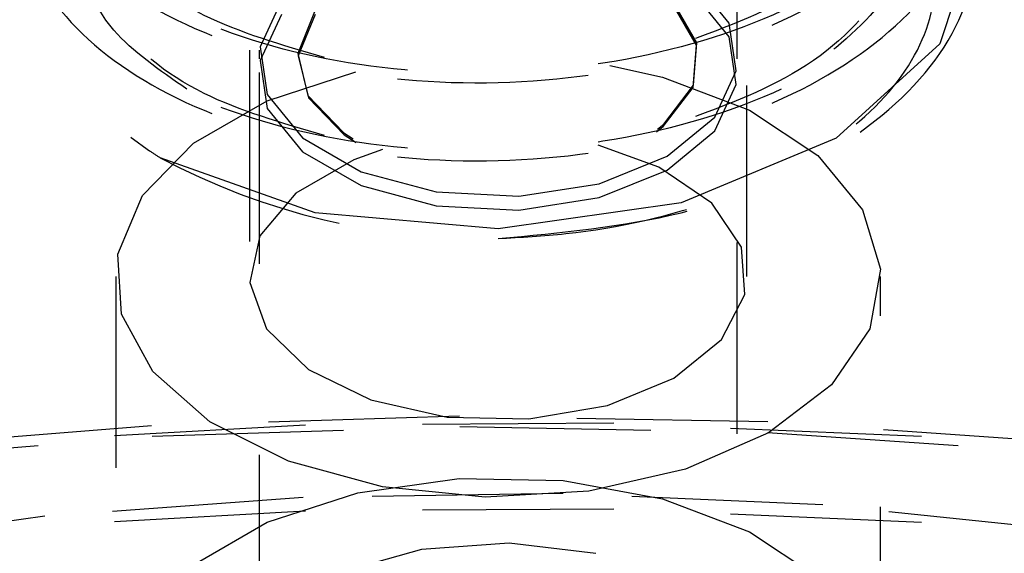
# Model space of a CAD drawing. Header units: inches. Extents: x 1907 to 2452, y -210 to -54.
# Tile 330 of 656: x 1992.237 to 1992.752, y -191.757 to -191.477. Entities that reach past the tile are written whole.
import ezdxf

# ---------------------------------------------------------------- set-up
doc = ezdxf.new("R2010")
doc.units = ezdxf.units.IN
doc.header["$LTSCALE"] = 0.5
doc.header["$MEASUREMENT"] = 0
doc.linetypes.add('HIDDEN', pattern=[0.22499999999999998, 0.15, -0.075])
doc.layers.add('SID-M-H', color=4, linetype='HIDDEN')

msp = doc.modelspace()

# ---------------------------------------------------------------- linework, layer by layer
at = {"layer": 'SID-M-H'}
for p, q in [((1992.357449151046, -191.2933514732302), (1992.357449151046, -191.6118023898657)), ((1992.362449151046, -191.2933514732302), (1992.362449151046, -191.4978081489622)), ((1992.612449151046, -191.4978081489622), (1992.612449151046, -191.2933514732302)), ((1992.617449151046, -191.6118023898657), (1992.617449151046, -191.2933514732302)), ((1992.737449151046, -191.432254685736), (1992.718419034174, -191.4900359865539)), ((1992.608189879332, -191.4791315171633), (1992.589843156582, -191.4564183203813)), ((1992.374160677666, -191.4673116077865), (1992.362924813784, -191.4915189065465)), ((1992.591408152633, -191.4894365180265), (1992.579149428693, -191.468322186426)), ((1992.608189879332, -191.4864128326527), (1992.589843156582, -191.4636996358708)), ((1992.391427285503, -191.4733324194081), (1992.382595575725, -191.4950096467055)), ((1992.591141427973, -191.4907051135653), (1992.578914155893, -191.4696449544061)), ((1992.374160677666, -191.4745929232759), (1992.362924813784, -191.4988002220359)), ((1992.391673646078, -191.4746423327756), (1992.382864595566, -191.4962639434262)), ((1992.611973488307, -191.504097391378), (1992.608189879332, -191.4791315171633)), ((1992.611973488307, -191.5113787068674), (1992.608189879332, -191.4864128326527)), ((1992.362924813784, -191.4915189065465), (1992.36670842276, -191.5164847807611)), ((1992.589364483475, -191.5128930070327), (1992.591141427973, -191.4907051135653)), ((1992.589626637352, -191.5116814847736), (1992.591408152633, -191.4894365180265)), ((1992.718419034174, -191.4900359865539), (1992.664225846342, -191.5394090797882)), ((1992.362924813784, -191.4988002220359), (1992.36670842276, -191.5237660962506)), ((1992.382595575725, -191.4950096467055), (1992.387924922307, -191.5170648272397)), ((1992.382864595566, -191.4962639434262), (1992.388180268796, -191.5182625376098)), ((1992.545807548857, -191.501369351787), (1992.573345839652, -191.5075356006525)), ((1992.600737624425, -191.5283046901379), (1992.611973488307, -191.504097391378)), ((1992.362449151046, -191.5050894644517), (1992.362449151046, -192.2940222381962)), ((1992.366601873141, -191.5198052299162), (1992.412959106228, -191.5046517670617)), ((1992.573345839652, -191.5075356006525), (1992.618889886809, -191.5247805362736)), ((1992.612449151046, -192.2940222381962), (1992.612449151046, -191.5050894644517)), ((1992.573823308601, -191.5332120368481), (1992.589364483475, -191.5128930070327)), ((1992.57404548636, -191.5320527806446), (1992.589626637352, -191.5116814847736)), ((1992.600737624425, -191.5355860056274), (1992.611973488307, -191.5113787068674)), ((1992.328088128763, -191.5420387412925), (1992.366601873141, -191.5198052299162)), ((1992.36670842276, -191.5164847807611), (1992.38505514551, -191.5391979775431)), ((1992.387924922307, -191.5170648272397), (1992.406695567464, -191.5365192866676)), ((1992.388180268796, -191.5182625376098), (1992.406902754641, -191.5376670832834)), ((1992.36670842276, -191.5237660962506), (1992.38505514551, -191.5464792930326)), ((1992.618889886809, -191.5247805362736), (1992.654685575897, -191.5484794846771)), ((1992.575837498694, -191.5488336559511), (1992.600737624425, -191.5283046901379)), ((1992.570231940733, -191.5360571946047), (1992.573823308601, -191.5332120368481)), ((1992.570754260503, -191.5346734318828), (1992.57404548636, -191.5320527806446)), ((1992.38505514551, -191.5391979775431), (1992.415752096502, -191.5569189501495)), ((1992.406695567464, -191.5365192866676), (1992.411586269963, -191.5396867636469)), ((1992.406902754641, -191.5376670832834), (1992.413179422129, -191.5416547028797)), ((1992.575837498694, -191.5561149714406), (1992.600737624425, -191.5355860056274)), ((1992.664225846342, -191.5394090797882), (1992.583120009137, -191.573245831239)), ((1992.301393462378, -191.5694463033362), (1992.328088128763, -191.5420387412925)), ((1992.426974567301, -191.5453695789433), (1992.411909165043, -191.5507251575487)), ((1992.571468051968, -191.5545349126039), (1992.539698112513, -191.5430832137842)), ((1992.391778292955, -191.5783492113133), (1992.310672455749, -191.5496158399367)), ((1992.411909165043, -191.5507251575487), (1992.381648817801, -191.5681940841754)), ((1992.38505514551, -191.5464792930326), (1992.415752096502, -191.5642002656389)), ((1992.540276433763, -191.5632081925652), (1992.575837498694, -191.5488336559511)), ((1992.654685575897, -191.5484794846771), (1992.678078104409, -191.5768748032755)), ((1992.599126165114, -191.5733867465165), (1992.571468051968, -191.5545349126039)), ((1992.415752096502, -191.5569189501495), (1992.455096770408, -191.5675102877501)), ((1992.540276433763, -191.5704895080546), (1992.575837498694, -191.5561149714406)), ((1992.415752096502, -191.5642002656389), (1992.455096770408, -191.5747916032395)), ((1992.498343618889, -191.5696945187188), (1992.540276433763, -191.5632081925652)), ((1992.288497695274, -191.5999952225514), (1992.301393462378, -191.5694463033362)), ((1992.381648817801, -191.5681940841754), (1992.362853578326, -191.5903886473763)), ((1992.455096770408, -191.5675102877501), (1992.498343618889, -191.5696945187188)), ((1992.498343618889, -191.5769758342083), (1992.540276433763, -191.5704895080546)), ((1992.455096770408, -191.5747916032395), (1992.498343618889, -191.5769758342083)), ((1992.583120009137, -191.573245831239), (1992.487449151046, -191.586783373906)), ((1992.614682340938, -191.5964015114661), (1992.599126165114, -191.5733867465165)), ((1992.487449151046, -191.586783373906), (1992.391778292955, -191.5783492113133)), ((1992.678078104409, -191.5768748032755), (1992.687332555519, -191.6078605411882)), ((1992.362853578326, -191.5903886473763), (1992.357560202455, -191.6149037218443)), ((1992.616450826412, -191.6210852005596), (1992.614682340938, -191.5964015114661)), ((1992.290357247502, -191.6314198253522), (1992.288497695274, -191.5999952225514)), ((1992.287449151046, -191.6118023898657), (1992.287449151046, -191.8322684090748)), ((1992.687332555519, -191.6078605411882), (1992.681762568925, -191.6391386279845)), ((1992.687449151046, -191.8322684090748), (1992.687449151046, -191.6118023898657)), ((1992.357560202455, -191.6149037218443), (1992.366342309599, -191.6390827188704)), ((1992.604239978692, -191.6447629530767), (1992.616450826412, -191.6210852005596)), ((1992.306834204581, -191.6613894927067), (1992.290357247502, -191.6314198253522)), ((1992.366342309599, -191.6390827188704), (1992.38824822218, -191.6603054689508)), ((1992.681762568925, -191.6391386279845), (1992.661781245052, -191.6683893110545)), ((1992.5793730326, -191.6648689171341), (1992.604239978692, -191.6447629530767)), ((1992.33670654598, -191.6876815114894), (1992.306834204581, -191.6613894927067)), ((1992.38824822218, -191.6603054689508), (1992.420904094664, -191.6762721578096)), ((1992.544544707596, -191.67922429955), (1992.5793730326, -191.6648689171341)), ((1992.661781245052, -191.6683893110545), (1992.628870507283, -191.6934432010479)), ((1992.420904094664, -191.6762721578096), (1992.46077115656, -191.6852525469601)), ((1992.503529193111, -191.6862734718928), (1992.544544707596, -191.67922429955)), ((1992.306176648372, -191.689827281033), (1992.14641873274, -191.7028113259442)), ((1992.386633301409, -191.6895122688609), (1992.22605567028, -191.6985165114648)), ((1992.467276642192, -191.6848195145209), (1992.306176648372, -191.689827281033)), ((1992.377758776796, -191.7083459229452), (1992.33670654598, -191.6876815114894)), ((1992.547957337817, -191.6885102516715), (1992.386633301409, -191.6895122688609)), ((1992.46077115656, -191.6852525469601), (1992.503529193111, -191.6862734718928)), ((1992.628525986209, -191.6878251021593), (1992.467276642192, -191.6848195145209)), ((1992.708833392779, -191.6955178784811), (1992.547957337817, -191.6885102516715)), ((1992.788730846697, -191.6988217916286), (1992.628525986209, -191.6878251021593)), ((1992.306554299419, -191.6952613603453), (1992.467318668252, -191.6902640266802)), ((1992.467318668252, -191.6902640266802), (1992.628232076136, -191.6932633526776)), ((1992.628870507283, -191.6934432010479), (1992.585471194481, -191.7124421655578)), ((1992.628232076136, -191.6932633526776), (1992.788103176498, -191.7042371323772)), ((1992.147129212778, -191.7082183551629), (1992.306554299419, -191.6952613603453)), ((1992.868070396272, -191.7104832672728), (1992.708833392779, -191.6955178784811)), ((1992.426946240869, -191.7218501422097), (1992.377758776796, -191.7083459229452)), ((1992.585471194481, -191.7124421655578), (1992.534802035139, -191.7239771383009)), ((1992.414078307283, -191.7248607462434), (1992.466996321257, -191.7174161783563)), ((1992.466996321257, -191.7174161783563), (1992.521431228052, -191.7184896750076)), ((1992.521431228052, -191.7184896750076), (1992.573345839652, -191.7280016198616)), ((1992.366601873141, -191.7402712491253), (1992.414078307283, -191.7248607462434)), ((1992.521496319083, -191.7252767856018), (1992.385395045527, -191.727267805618)), ((1992.480620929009, -191.7271926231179), (1992.426946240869, -191.7218501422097)), ((1992.534802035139, -191.7239771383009), (1992.480620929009, -191.7271926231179)), ((1992.657248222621, -191.7312447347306), (1992.521496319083, -191.7252767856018)), ((1992.385395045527, -191.727267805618), (1992.250340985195, -191.7371973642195)), ((1992.573345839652, -191.7280016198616), (1992.618889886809, -191.7452465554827)), ((1992.386633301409, -191.7344220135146), (1992.22605567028, -191.7434262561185)), ((1992.547957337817, -191.7334199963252), (1992.386633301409, -191.7344220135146)), ((1992.708833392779, -191.7404276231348), (1992.547957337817, -191.7334199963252)), ((1992.79125775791, -191.7451104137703), (1992.657248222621, -191.7312447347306)), ((1992.250340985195, -191.7371973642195), (1992.117719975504, -191.7549635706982)), ((1992.328088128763, -191.7625047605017), (1992.366601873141, -191.7402712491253)), ((1992.868070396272, -191.7553930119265), (1992.708833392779, -191.7404276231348)), ((1992.618889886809, -191.7452465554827), (1992.654685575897, -191.7689455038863)), ((1992.493255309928, -191.7512287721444), (1992.447359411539, -191.7545313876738)), ((1992.53852202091, -191.756708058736), (1992.493255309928, -191.7512287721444)), ((1992.447359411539, -191.7545313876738), (1992.405807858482, -191.7662580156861))]:
    msp.add_line(p, q, dxfattribs=at)
for centre, radius, start, end in [((1992.440334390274, -193.3750986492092), 1.918241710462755, 91.32776657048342, 118.0905912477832), ((1992.480246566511, -191.2312329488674), 0.3607257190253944, 241.9597608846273, 271.1440967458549)]:
    msp.add_arc(centre, radius, start, end, dxfattribs=at)
for points, knots in [([(1992.575449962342, -191.2085241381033), (1992.578017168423, -191.2088669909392), (1992.612605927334, -191.2134863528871), (1992.668179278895, -191.2422256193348), (1992.72460595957, -191.290996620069), (1992.743911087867, -191.3507037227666), (1992.724444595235, -191.4097921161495), (1992.668824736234, -191.4604192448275), (1992.585611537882, -191.4950608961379), (1992.48744916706, -191.5088876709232), (1992.389286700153, -191.5001641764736), (1992.306073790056, -191.4706264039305), (1992.250452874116, -191.4251007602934), (1992.230990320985, -191.3711228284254), (1992.250280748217, -191.3164926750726), (1992.306762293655, -191.2729236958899), (1992.361391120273, -191.2478363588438), (1992.394966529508, -191.2450440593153), (1992.396567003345, -191.244910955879)], [0, 0, 0, 0, 0.005673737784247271, 0.07644401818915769, 0.1472142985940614, 0.2179845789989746, 0.2887548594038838, 0.3595251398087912, 0.4302954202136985, 0.5010657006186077, 0.5718359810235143, 0.6426062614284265, 0.7133765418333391, 0.7841468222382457, 0.8549171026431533, 0.925687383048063, 0.9964576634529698, 1, 1, 1, 1]), ([(1992.396567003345, -191.4562902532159), (1992.374299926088, -191.4498355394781), (1992.327062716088, -191.4361425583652), (1992.281482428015, -191.3970867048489), (1992.264200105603, -191.3506725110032), (1992.2812677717, -191.303826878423), (1992.329627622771, -191.2646032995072), (1992.40204026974, -191.2392186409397), (1992.487449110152, -191.231964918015), (1992.572858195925, -191.2443221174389), (1992.645270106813, -191.2748096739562), (1992.693632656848, -191.3191384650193), (1992.710690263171, -191.3710806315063), (1992.693445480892, -191.4226237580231), (1992.647084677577, -191.4671265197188), (1992.598766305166, -191.4843606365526), (1992.575449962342, -191.4926770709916)], [0, 0, 0, 0, 0.06450574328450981, 0.1368419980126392, 0.2091782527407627, 0.2815145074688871, 0.3538507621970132, 0.4261870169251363, 0.4985232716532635, 0.5708595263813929, 0.6431957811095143, 0.7155320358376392, 0.7878682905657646, 0.8602045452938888, 0.9325408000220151, 1, 1, 1, 1]), ([(1992.324582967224, -191.2742417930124), (1992.319853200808, -191.2758212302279), (1992.28754632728, -191.2866096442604), (1992.251772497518, -191.3230184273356), (1992.230590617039, -191.3758450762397), (1992.2505599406, -191.4303062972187), (1992.306045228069, -191.4757022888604), (1992.38929388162, -191.5052753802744), (1992.487449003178, -191.5139872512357), (1992.585605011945, -191.500171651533), (1992.668851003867, -191.4654969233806), (1992.724346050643, -191.4149909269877), (1992.744278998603, -191.3554510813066), (1992.723232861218, -191.2974286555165), (1992.686332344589, -191.2567373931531), (1992.652625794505, -191.2435534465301), (1992.646611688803, -191.2412010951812)], [0, 0, 0, 0, 0.01384413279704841, 0.09456294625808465, 0.175281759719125, 0.2560005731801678, 0.336719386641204, 0.417438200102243, 0.4981570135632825, 0.5788758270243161, 0.6595946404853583, 0.7403134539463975, 0.8210322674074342, 0.9017510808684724, 0.9824698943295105, 1, 1, 1, 1]), ([(1992.575449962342, -191.2493511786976), (1992.578017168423, -191.2496940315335), (1992.612605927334, -191.2543133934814), (1992.668179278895, -191.2830526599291), (1992.72460595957, -191.3318236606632), (1992.743911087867, -191.3915307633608), (1992.724444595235, -191.4506191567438), (1992.668824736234, -191.5012462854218), (1992.585611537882, -191.5358879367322), (1992.48744916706, -191.5497147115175), (1992.389286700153, -191.5409912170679), (1992.306073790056, -191.5114534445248), (1992.250452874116, -191.4659278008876), (1992.230990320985, -191.4119498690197), (1992.250280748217, -191.3573197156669), (1992.306762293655, -191.3137507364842), (1992.361391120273, -191.2886633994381), (1992.394966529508, -191.2858710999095), (1992.396567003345, -191.2857379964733)], [0, 0, 0, 0, 0.005673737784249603, 0.07644401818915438, 0.1472142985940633, 0.2179845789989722, 0.2887548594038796, 0.3595251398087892, 0.4302954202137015, 0.5010657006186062, 0.5718359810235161, 0.6426062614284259, 0.7133765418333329, 0.7841468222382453, 0.854917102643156, 0.925687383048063, 0.9964576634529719, 1, 1, 1, 1]), ([(1992.396567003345, -191.4971172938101), (1992.374299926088, -191.4906625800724), (1992.327062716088, -191.4769695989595), (1992.281482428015, -191.4379137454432), (1992.264200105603, -191.3914995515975), (1992.2812677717, -191.3446539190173), (1992.329627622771, -191.3054303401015), (1992.40204026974, -191.280045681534), (1992.487449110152, -191.2727919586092), (1992.572858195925, -191.2851491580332), (1992.645270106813, -191.3156367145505), (1992.693632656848, -191.3599655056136), (1992.710690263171, -191.4119076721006), (1992.693445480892, -191.4634507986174), (1992.647084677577, -191.5079535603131), (1992.598766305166, -191.5251876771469), (1992.575449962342, -191.5335041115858)], [0, 0, 0, 0, 0.06450574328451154, 0.1368419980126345, 0.2091782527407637, 0.2815145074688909, 0.3538507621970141, 0.4261870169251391, 0.4985232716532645, 0.5708595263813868, 0.6431957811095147, 0.7155320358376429, 0.7878682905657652, 0.8602045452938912, 0.9325408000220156, 1, 1, 1, 1]), ([(1992.324582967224, -191.3150688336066), (1992.319853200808, -191.3166482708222), (1992.28754632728, -191.3274366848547), (1992.251772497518, -191.3638454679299), (1992.230590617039, -191.416672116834), (1992.2505599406, -191.471133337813), (1992.306045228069, -191.5165293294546), (1992.38929388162, -191.5461024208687), (1992.487449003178, -191.55481429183), (1992.585605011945, -191.5409986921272), (1992.668851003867, -191.5063239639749), (1992.724346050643, -191.455817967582), (1992.744278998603, -191.3962781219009), (1992.723232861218, -191.3382556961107), (1992.686332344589, -191.2975644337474), (1992.652625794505, -191.2843804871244), (1992.646611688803, -191.2820281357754)], [0, 0, 0, 0, 0.01384413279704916, 0.09456294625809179, 0.1752817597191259, 0.2560005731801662, 0.3367193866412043, 0.4174382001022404, 0.4981570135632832, 0.5788758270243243, 0.6595946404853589, 0.7403134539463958, 0.821032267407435, 0.9017510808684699, 0.9824698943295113, 1, 1, 1, 1]), ([(1992.556547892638, -191.2912165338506), (1992.561300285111, -191.2918349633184), (1992.594022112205, -191.2960930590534), (1992.644771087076, -191.3217916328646), (1992.69387850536, -191.3648530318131), (1992.710205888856, -191.4168229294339), (1992.695707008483, -191.4675295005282), (1992.662307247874, -191.4936538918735), (1992.646611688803, -191.5059305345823)], [0, 0, 0, 0, 0.03360332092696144, 0.2313702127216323, 0.4291371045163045, 0.6269039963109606, 0.8246708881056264, 1, 1, 1, 1]), ([(1992.396567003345, -191.5379443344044), (1992.37429989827, -191.5314896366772), (1992.327062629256, -191.5177966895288), (1992.281482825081, -191.4787405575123), (1992.264198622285, -191.4323274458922), (1992.281273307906, -191.3854777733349), (1992.329606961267, -191.3462692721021), (1992.40211737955, -191.3208283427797), (1992.487161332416, -191.3137846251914), (1992.573932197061, -191.3253580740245), (1992.618818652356, -191.3476331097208), (1992.641261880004, -191.3587706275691)], [0, 0, 0, 0, 0.1002894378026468, 0.2127532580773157, 0.3252170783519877, 0.4376808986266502, 0.5501447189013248, 0.6626085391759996, 0.7750723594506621, 0.887536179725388, 1, 1, 1, 1]), ([(1992.487449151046, -191.3219908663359), (1992.462320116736, -191.3225412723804), (1992.412061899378, -191.3236420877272), (1992.343274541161, -191.3434594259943), (1992.288826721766, -191.3745166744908), (1992.253824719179, -191.4148918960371), (1992.243740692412, -191.4605261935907), (1992.259795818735, -191.5064685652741), (1992.288896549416, -191.5353433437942), (1992.308815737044, -191.5483988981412), (1992.310672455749, -191.5496158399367)], [0, 0, 0, 0, 0.1360617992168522, 0.2721244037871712, 0.408086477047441, 0.548396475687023, 0.6910337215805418, 0.8353684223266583, 0.9846542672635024, 1, 1, 1, 1]), ([(1992.324582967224, -191.5137168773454), (1992.310353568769, -191.5038844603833), (1992.27851351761, -191.481883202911), (1992.264743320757, -191.4371515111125), (1992.281122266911, -191.3906005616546), (1992.329666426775, -191.3515743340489), (1992.402030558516, -191.3251055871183), (1992.458976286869, -191.3230291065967), (1992.487449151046, -191.3219908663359)], [0, 0, 0, 0, 0.1391183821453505, 0.3112947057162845, 0.4834710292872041, 0.6556473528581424, 0.8278236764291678, 1, 1, 1, 1]), ([(1992.487449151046, -191.5918867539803), (1992.520167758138, -191.5888684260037), (1992.585604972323, -191.5828317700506), (1992.668851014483, -191.5468814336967), (1992.724346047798, -191.496717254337), (1992.744278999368, -191.4370857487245), (1992.723232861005, -191.3790881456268), (1992.686332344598, -191.338391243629), (1992.652625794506, -191.3252074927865), (1992.646611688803, -191.3228551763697)], [0, 0, 0, 0, 0.1608447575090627, 0.3216895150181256, 0.4825342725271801, 0.6433790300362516, 0.804223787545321, 0.9650685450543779, 0.9999999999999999, 0.9999999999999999, 0.9999999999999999, 0.9999999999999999]), ([(1992.487449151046, -191.5918867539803), (1992.49930063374, -191.5912238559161), (1992.539644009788, -191.5889672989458), (1992.604147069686, -191.5738349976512), (1992.667933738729, -191.5418095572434), (1992.707759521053, -191.5001769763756), (1992.72073112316, -191.4540077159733), (1992.706358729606, -191.4092829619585), (1992.67473005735, -191.3774839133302), (1992.648973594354, -191.3630825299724), (1992.641261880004, -191.3587706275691)], [0, 0, 0, 0, 0.0649491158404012, 0.2210918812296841, 0.3703805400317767, 0.5189051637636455, 0.6615882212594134, 0.8043946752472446, 0.941434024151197, 0.9999999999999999, 0.9999999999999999, 0.9999999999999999, 0.9999999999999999])]:
    msp.add_open_spline(points, degree=3, knots=knots, dxfattribs=at)

doc.saveas('drawing.dxf')
